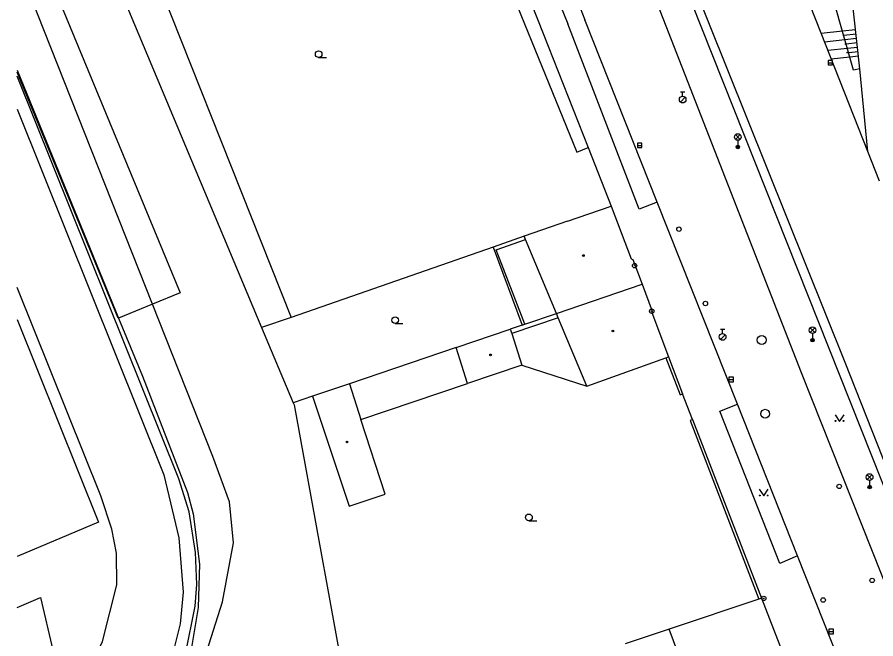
# Model space of a CAD drawing. Extents: x -595546 to -593986, y -1160845 to -1159202.
# Drawn here: x -595539.6 to -595442.7, y -1160517.7 to -1160447.6 of the extents above; entities that cross this region are included whole.
import ezdxf

# ---------------------------------------------------------------- set-up
doc = ezdxf.new("R2010")
doc.units = 0
for name, color, linetype in [('Level 25', 7, 'Continuous'), ('Level 27', 7, 'Continuous'), ('Level 28', 7, 'Continuous'), ('Level 33', 7, 'Continuous'), ('Level 36', 7, 'Continuous'), ('Level 39', 7, 'Continuous'), ('TM - budovy zdene_ betonove - VP', 7, 'Continuous'), ('TM - chodniky - VP', 7, 'Continuous'), ('TM - komunikace - VP', 7, 'Continuous'), ('TM - letecke snimky - pomocna linie', 7, 'Continuous'), ('TM - plot drateny_ kovovy - VP', 7, 'Continuous'), ('TM - podezdivka plotu - VP', 7, 'Continuous'), ('TM - rozhrani ploch obecne - VP', 7, 'Continuous'), ('TM - srafovani', 7, 'Continuous'), ('TM - vjezd na pozemek', 7, 'Continuous'), ('TM - zabradli - VP', 7, 'Continuous')]:
    doc.layers.add(name, color=color, linetype=linetype)

msp = doc.modelspace()

# ---------------------------------------------------------------- linework, layer by layer
at = {"layer": 'Level 25'}
for centre, radius in [((-595469.93, -1160475.62), 0.25), ((-595469.93, -1160475.62), 0.0303), ((-595468, -1160480.75), 0.25), ((-595468, -1160480.75), 0.0303), ((-595455.36, -1160513.14), 0.25), ((-595455.36, -1160513.14), 0.0303)]:
    msp.add_circle(centre, radius, dxfattribs=at)
at = {"layer": 'Level 27'}
for p, q in [((-595448.11, -1160452.74), (-595447.61, -1160452.74)), ((-595469.6, -1160462.06), (-595469.1, -1160462.06)), ((-595459.29, -1160488.46), (-595458.79, -1160488.46)), ((-595448.01, -1160516.87), (-595447.51, -1160516.87))]:
    msp.add_line(p, q, dxfattribs=at)
for points in [[(-595448.11, -1160452.99), (-595447.61, -1160452.99), (-595447.61, -1160452.49), (-595448.11, -1160452.49)], [(-595469.6, -1160462.31), (-595469.1, -1160462.31), (-595469.1, -1160461.81), (-595469.6, -1160461.81)], [(-595459.29, -1160488.71), (-595458.79, -1160488.71), (-595458.79, -1160488.21), (-595459.29, -1160488.21)], [(-595448.01, -1160517.12), (-595447.51, -1160517.12), (-595447.51, -1160516.62), (-595448.01, -1160516.62)]]:
    msp.add_lwpolyline(points, close=True, dxfattribs=at)
for centre in [(-595455.59, -1160484), (-595455.2, -1160492.32)]:
    msp.add_circle(centre, 0.5, dxfattribs=at)
at = {"layer": 'Level 28'}
for p, q in [((-595464.76, -1160456.025), (-595464.26, -1160456.025)), ((-595464.51, -1160456.525), (-595464.51, -1160456.025)), ((-595464.768, -1160457.172), (-595464.238, -1160456.642)), ((-595460.258, -1160483.932), (-595459.728, -1160483.402)), ((-595460.25, -1160482.785), (-595459.75, -1160482.785)), ((-595460, -1160483.285), (-595460, -1160482.785))]:
    msp.add_line(p, q, dxfattribs=at)
for centre, radius in [((-595464.51, -1160456.9), 0.375), ((-595464.93, -1160471.51), 0.25), ((-595461.94, -1160479.89), 0.25), ((-595460, -1160483.66), 0.375), ((-595446.85, -1160500.51), 0.25), ((-595443.13, -1160511.11), 0.25), ((-595448.66, -1160513.32), 0.25)]:
    msp.add_circle(centre, radius, dxfattribs=at)
at = {"layer": 'Level 33'}
for p, q in [((-595458.555, -1160461.38), (-595458.025, -1160460.85)), ((-595458.555, -1160460.85), (-595458.025, -1160461.38)), ((-595458.29, -1160461.49), (-595458.29, -1160462.24)), ((-595450.125, -1160483.16), (-595449.595, -1160482.63)), ((-595450.125, -1160482.63), (-595449.595, -1160483.16)), ((-595449.86, -1160483.27), (-595449.86, -1160484.02)), ((-595443.685, -1160499.72), (-595443.155, -1160499.19)), ((-595443.685, -1160499.19), (-595443.155, -1160499.72)), ((-595443.42, -1160499.83), (-595443.42, -1160500.58))]:
    msp.add_line(p, q, dxfattribs=at)
for centre, radius in [((-595458.29, -1160461.115), 0.375), ((-595458.29, -1160462.24), 0.2), ((-595458.29, -1160462.24), 0.145), ((-595458.29, -1160462.24), 0.0876), ((-595449.86, -1160482.895), 0.375), ((-595449.86, -1160484.02), 0.2), ((-595449.86, -1160484.02), 0.145), ((-595449.86, -1160484.02), 0.0876), ((-595443.42, -1160499.455), 0.375), ((-595443.42, -1160500.58), 0.2), ((-595443.42, -1160500.58), 0.145), ((-595443.42, -1160500.58), 0.0876)]:
    msp.add_circle(centre, radius, dxfattribs=at)
at = {"layer": 'Level 36'}
for p, q in [((-595505.57, -1160452.155), (-595504.695, -1160452.155)), ((-595496.94, -1160482.145), (-595496.065, -1160482.145)), ((-595481.85, -1160504.375), (-595480.975, -1160504.375))]:
    msp.add_line(p, q, dxfattribs=at)
for points in [[(-595447.31, -1160492.43), (-595446.81, -1160493.18), (-595446.31, -1160492.43)], [(-595455.87, -1160500.84), (-595455.37, -1160501.59), (-595454.87, -1160500.84)]]:
    msp.add_lwpolyline(points, dxfattribs=at)
for centre, radius in [((-595505.57, -1160451.78), 0.375), ((-595496.94, -1160481.77), 0.375), ((-595447.26, -1160493.13), 0.05), ((-595446.361, -1160493.13), 0.05), ((-595455.82, -1160501.54), 0.05), ((-595454.921, -1160501.54), 0.05), ((-595481.85, -1160504), 0.375)]:
    msp.add_circle(centre, radius, dxfattribs=at)
at = {"layer": 'Level 39'}
for centre, radius in [((-595475.7, -1160474.48), 0.09), ((-595475.7, -1160474.48), 0.0398), ((-595472.38, -1160482.99), 0.09), ((-595472.38, -1160482.99), 0.0398), ((-595486.18, -1160485.68), 0.09), ((-595486.18, -1160485.68), 0.0398), ((-595502.38, -1160495.5), 0.09), ((-595502.38, -1160495.5), 0.0398)]:
    msp.add_circle(centre, radius, dxfattribs=at)
at = {"layer": 'TM - budovy zdene_ betonove - VP'}
for points in [[(-595477.49, -1160470.61), (-595472.56, -1160468.9)], [(-595472.56, -1160468.9), (-595470.3, -1160474.86)], [(-595477.49, -1160470.61), (-595482.39, -1160472.3)], [(-595482.23, -1160472.67), (-595482.39, -1160472.3)], [(-595478.75, -1160481), (-595482.23, -1160472.67)], [(-595470.3, -1160474.86), (-595470.14, -1160474.91)], [(-595470.14, -1160474.91), (-595469.08, -1160477.71)], [(-595478.75, -1160481), (-595469.08, -1160477.71)], [(-595469.08, -1160477.71), (-595467.94, -1160480.74)], [(-595478.54, -1160481.51), (-595478.75, -1160481)], [(-595475.33, -1160489.19), (-595478.54, -1160481.51)], [(-595467.94, -1160480.74), (-595468, -1160480.92)], [(-595468, -1160480.92), (-595466.11, -1160485.91)], [(-595490.05, -1160484.84), (-595483.95, -1160482.77)], [(-595483.95, -1160482.77), (-595483.79, -1160483.27)], [(-595483.79, -1160483.27), (-595482.64, -1160486.84)], [(-595488.78, -1160488.92), (-595490.05, -1160484.84)], [(-595475.33, -1160489.19), (-595466.4, -1160486.01)], [(-595466.4, -1160486.01), (-595466.11, -1160485.91)], [(-595482.64, -1160486.84), (-595488.78, -1160488.92)], [(-595502.11, -1160488.94), (-595506.25, -1160490.35)], [(-595502.11, -1160488.94), (-595500.82, -1160492.96)], [(-595506.25, -1160490.35), (-595502.14, -1160502.75)], [(-595498.05, -1160501.37), (-595500.82, -1160492.96)], [(-595502.14, -1160502.75), (-595498.05, -1160501.37)], [(-595455.92, -1160513.22), (-595466.03, -1160516.61)], [(-595455.62, -1160513.12), (-595455.92, -1160513.22)], [(-595455.62, -1160513.12), (-595452.18, -1160521.94)], [(-595464.44, -1160520.85), (-595466.03, -1160516.61)]]:
    msp.add_lwpolyline(points, dxfattribs=at)
at = {"layer": 'TM - chodniky - VP'}
for points in [[(-595444.52, -1160453.44), (-595445.51, -1160444.49), (-595452.16, -1160427.3)], [(-595481.69, -1160438), (-595477.45, -1160448.37)], [(-595469.4, -1160469.27), (-595477.45, -1160448.37)], [(-595443.61, -1160462.76), (-595444.52, -1160453.44)], [(-595467.38, -1160468.47), (-595469.4, -1160469.27)], [(-595460.32, -1160492.03), (-595458.34, -1160491.24)], [(-595453.53, -1160509.22), (-595460.32, -1160492.03)], [(-595451.54, -1160508.35), (-595453.53, -1160509.22)]]:
    msp.add_lwpolyline(points, dxfattribs=at)
at = {"layer": 'TM - komunikace - VP'}
for points in [[(-595443.61, -1160462.76), (-595449.46, -1160447.99), (-595455.53, -1160432.56)], [(-595479.74, -1160437.06), (-595475.54, -1160447.91)], [(-595463.8, -1160442.64), (-595446.22, -1160486.51), (-595430.42, -1160526.44), (-595423.77, -1160543.27)], [(-595428.51, -1160544.53), (-595435.25, -1160527.61), (-595451.09, -1160487.71), (-595467.93, -1160444.62)], [(-595467.38, -1160468.47), (-595475.54, -1160447.91)], [(-595442.3, -1160466.09), (-595443.61, -1160462.76)], [(-595458.34, -1160491.24), (-595467.38, -1160468.47)], [(-595451.54, -1160508.35), (-595458.34, -1160491.24)], [(-595438.72, -1160540.64), (-595451.54, -1160508.35)]]:
    msp.add_lwpolyline(points, dxfattribs=at)
at = {"layer": 'TM - letecke snimky - pomocna linie'}
for points in [[(-595509.96, -1160425.76), (-595527.89, -1160433.1), (-595508.66, -1160481.45)], [(-595539.58, -1160434.262), (-595521.2, -1160478.68)], [(-595485.56, -1160436.04), (-595487.08, -1160436.69), (-595476.46, -1160462.84), (-595475.16, -1160462.3)], [(-595484.3, -1160439.14), (-595480.24, -1160449.44)], [(-595480.24, -1160449.44), (-595475.16, -1160462.3)], [(-595528.14, -1160481.54), (-595528.2, -1160481.56), (-595539.58, -1160453.795)], [(-595475.16, -1160462.3), (-595472.56, -1160468.9)], [(-595521.2, -1160478.68), (-595524.3, -1160479.96)], [(-595524.3, -1160479.96), (-595528.14, -1160481.54)]]:
    msp.add_lwpolyline(points, dxfattribs=at)
at = {"layer": 'TM - plot drateny_ kovovy - VP'}
for points in [[(-595466.4, -1160486.01), (-595464.8, -1160490.18), (-595464.51, -1160490.07)], [(-595463.39, -1160492.96), (-595463.68, -1160493.08), (-595455.92, -1160513.22)]]:
    msp.add_lwpolyline(points, dxfattribs=at)
at = {"layer": 'TM - podezdivka plotu - VP'}
for points in [[(-595466.11, -1160485.91), (-595464.51, -1160490.07)], [(-595463.39, -1160492.96), (-595455.62, -1160513.12)]]:
    msp.add_lwpolyline(points, dxfattribs=at)
at = {"layer": 'TM - rozhrani ploch obecne - VP'}
for points in [[(-595444.52, -1160453.44), (-595445.23, -1160453.58), (-595447.48, -1160445.6), (-595451.42, -1160435.74), (-595453.79, -1160427.23), (-595452.86, -1160426.46)], [(-595534.92, -1160427.93), (-595512.03, -1160482.58)], [(-595524.3, -1160479.96), (-595539.58, -1160441.388)], [(-595539.58, -1160453.592), (-595528.14, -1160481.54)], [(-595539.58, -1160542.843), (-595535.76, -1160539.99), (-595530.55, -1160534.94), (-595526.04, -1160529.59), (-595523.99, -1160526.64), (-595522.18, -1160523.34), (-595520.61, -1160519.43), (-595519.52, -1160514.01), (-595519.31, -1160511.58), (-595519.46, -1160507.97), (-595520.17, -1160503.39), (-595521.35, -1160499.67), (-595539.58, -1160454.266)], [(-595539.58, -1160457.98), (-595523.02, -1160499.19), (-595521.36, -1160506.32), (-595520.86, -1160512.45), (-595521.21, -1160516.01), (-595521.94, -1160519.01), (-595523.91, -1160523.63), (-595528.37, -1160530.57), (-595533.35, -1160536.27), (-595538.2, -1160540.44), (-595539.58, -1160541.415)], [(-595482.39, -1160472.3), (-595485.89, -1160473.52)], [(-595482.31, -1160482.21), (-595485.55, -1160473.85), (-595482.23, -1160472.67)], [(-595485.89, -1160473.52), (-595508.66, -1160481.45)], [(-595485.89, -1160473.52), (-595482.63, -1160482.32)], [(-595537.41, -1160529.76), (-595534.78, -1160526.86), (-595532.93, -1160524.17), (-595529.97, -1160518.01), (-595528.35, -1160511.62), (-595528.38, -1160508.02), (-595528.92, -1160505.33), (-595530.13, -1160501.56), (-595539.58, -1160478.1)], [(-595530.85, -1160537.74), (-595526.43, -1160533.54), (-595522.1, -1160528.19), (-595519.19, -1160522.28), (-595516.43, -1160513.54), (-595515.18, -1160506.89), (-595515.63, -1160502.25), (-595517.49, -1160497.15), (-595524.3, -1160479.96)], [(-595528.14, -1160481.54), (-595525.46, -1160488.08), (-595520.37, -1160501.2), (-595519.71, -1160503.6), (-595519, -1160509.26), (-595519.18, -1160514.17), (-595520.04, -1160519.34), (-595522.37, -1160524.66), (-595524.64, -1160528.28), (-595528.29, -1160533.01), (-595536.35, -1160540.99), (-595539.58, -1160543.183)], [(-595508.66, -1160481.45), (-595512.03, -1160482.58)], [(-595478.54, -1160481.51), (-595483.79, -1160483.27)], [(-595482.31, -1160482.21), (-595478.75, -1160481)], [(-595539.58, -1160481.678), (-595530.4, -1160504.56), (-595539.58, -1160508.401)], [(-595512.03, -1160482.58), (-595508.45, -1160491.1)], [(-595482.63, -1160482.32), (-595483.95, -1160482.77)], [(-595482.63, -1160482.32), (-595482.31, -1160482.21)], [(-595490.05, -1160484.84), (-595502.11, -1160488.94)], [(-595482.64, -1160486.84), (-595475.33, -1160489.19)], [(-595500.82, -1160492.96), (-595488.78, -1160488.92)], [(-595506.25, -1160490.35), (-595508.45, -1160491.1)], [(-595508.45, -1160491.1), (-595508.35, -1160491.32)], [(-595508.35, -1160491.32), (-595501.6, -1160528.3)], [(-595539.58, -1160514.159), (-595536.93, -1160513.02), (-595535.55, -1160518.99), (-595535.58, -1160521.45), (-595536.07, -1160524.48), (-595537.53, -1160527.93), (-595539.58, -1160530.676)], [(-595466.03, -1160516.61), (-595471, -1160518.27)]]:
    msp.add_lwpolyline(points, dxfattribs=at)
at = {"layer": 'TM - srafovani'}
for points in [[(-595445.01, -1160449.02), (-595446.47, -1160449.18), (-595448.88, -1160449.45)], [(-595444.95, -1160449.52), (-595446.33, -1160449.67), (-595446.45, -1160449.68)], [(-595444.9, -1160450.01), (-595446.2, -1160450.15), (-595448.5, -1160450.41)], [(-595444.84, -1160450.51), (-595446.06, -1160450.64), (-595446.23, -1160450.66)], [(-595444.79, -1160451.01), (-595445.92, -1160451.13), (-595448.12, -1160451.37)], [(-595444.73, -1160451.5), (-595445.78, -1160451.62), (-595446.01, -1160451.64)], [(-595444.68, -1160452), (-595445.65, -1160452.11), (-595447.74, -1160452.34)]]:
    msp.add_lwpolyline(points, dxfattribs=at)
at = {"layer": 'TM - vjezd na pozemek'}
msp.add_lwpolyline([(-595463.39, -1160492.96), (-595464.51, -1160490.07)], dxfattribs=at)
at = {"layer": 'TM - zabradli - VP'}
msp.add_lwpolyline([(-595465.96, -1160439.77), (-595413.33, -1160572.18)], dxfattribs=at)

doc.saveas('drawing.dxf')
